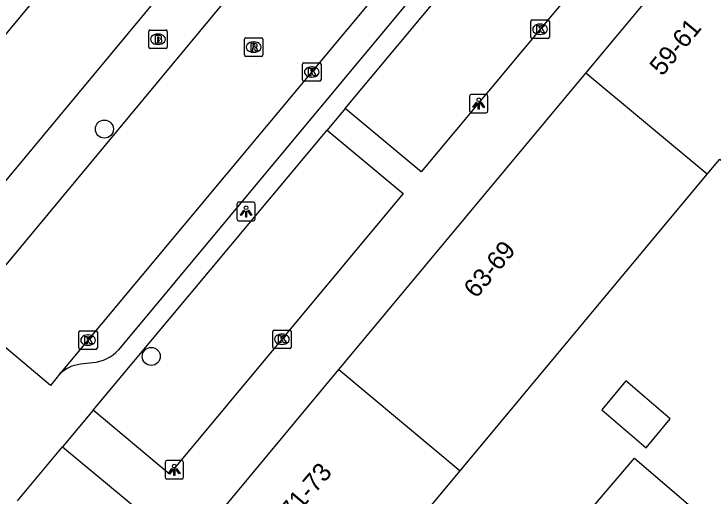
# Model space of a CAD drawing. Extents: x 162532 to 163264, y 381233 to 382042.
# Drawn here: x 162954.65 to 162992.53, y 381618.69 to 381644.79 of the extents above; entities that cross this region are included whole.
import ezdxf

# ---------------------------------------------------------------- set-up
doc = ezdxf.new("R2010")
doc.units = 0
for name, color, linetype in [('IMGEO_Boom', 7, 'Continuous'), ('IMGEO_Brandkraan', 7, 'Continuous'), ('IMGEO_Kolk', 7, 'Continuous'), ('IMGEO_Lichtpunt', 7, 'Continuous'), ('IMGEO_Pand', 7, 'Continuous'), ('IMGEO_Pand_nummerreeks', 7, 'Continuous'), ('IMGEO_Rijbaan_lokaal_open', 7, 'Continuous'), ('IMGEO_Rioolput', 7, 'Continuous'), ('IMGEO_Voetpad_open', 7, 'Continuous')]:
    doc.layers.add(name, color=color, linetype=linetype)

msp = doc.modelspace()

# ---------------------------------------------------------------- linework, layer by layer
at = {"layer": 'IMGEO_Boom'}
for centre in [(162959.547, 381638.552), (162962.085, 381626.244)]:
    msp.add_circle(centre, 0.489, dxfattribs=at)
at = {"layer": 'IMGEO_Brandkraan'}
for p, q in [((162961.951, 381642.994), (162961.951, 381643.846)), ((162962.026, 381643.92), (162962.878, 381643.92)), ((162962.952, 381643.846), (162962.952, 381642.994)), ((162962.439, 381643.7), (162962.464, 381643.7)), ((162962.462, 381643.14), (162962.437, 381643.14)), ((162962.878, 381642.92), (162962.026, 381642.92))]:
    msp.add_line(p, q, dxfattribs=at)
for points in [[(162961.951, 381642.994), (162961.951, 381643.846)], [(162962.026, 381643.92), (162962.878, 381643.92)], [(162962.952, 381643.846), (162962.952, 381642.994)], [(162962.299, 381643.62), (162962.299, 381643.22), (162962.512, 381643.22)], [(162962.53, 381643.62), (162962.299, 381643.62)], [(162962.478, 381643.539), (162962.424, 381643.539), (162962.424, 381643.463)], [(162962.424, 381643.463), (162962.477, 381643.463)], [(162962.486, 381643.387), (162962.424, 381643.387), (162962.424, 381643.306)], [(162962.424, 381643.306), (162962.486, 381643.306)], [(162962.878, 381642.92), (162962.026, 381642.92)]]:
    msp.add_lwpolyline(points, dxfattribs=at)
for centre, radius, start, end in [((162962.028, 381643.844), 0.0765, 91.552, 178.448), ((162962.028, 381643.844), 0.0765, 91.552, 178.448), ((162962.876, 381643.844), 0.0765, 1.552, 88.448), ((162962.876, 381643.844), 0.0765, 1.552, 88.448), ((162962.479, 381643.501), 0.0379, 267.8285, 90.9355), ((162962.534, 381643.475), 0.145, 59.4692, 91.5367), ((162962.559, 381643.522), 0.0922, 285.5137, 58.1501), ((162962.564, 381643.33), 0.105, 301.3115, 78.989), ((162962.487, 381643.346), 0.0404, 269.8759, 90.5077), ((162962.518, 381643.471), 0.251, 268.6676, 293.5347), ((162962.028, 381642.996), 0.0765, 181.552, 268.448), ((162962.028, 381642.996), 0.0765, 181.552, 268.448), ((162962.876, 381642.996), 0.0765, 271.552, 358.448), ((162962.876, 381642.996), 0.0765, 271.552, 358.448)]:
    msp.add_arc(centre, radius, start, end, dxfattribs=at)
for centre, major_axis, ratio, start_param, end_param in [((162962.438, 381643.42), (-0.387, 0.002), 0.722429, 4.712389, 7.853982), ((162962.463, 381643.42), (-0.39, 0.002), 0.717154, 1.570796, 4.712389)]:
    msp.add_ellipse(centre, major_axis=major_axis, ratio=ratio, start_param=start_param, end_param=end_param, dxfattribs=at)
at = {"layer": 'IMGEO_Kolk'}
for p, q in [((162982.658, 381643.537), (162982.658, 381644.389)), ((162982.733, 381644.463), (162983.585, 381644.463)), ((162983.146, 381644.243), (162983.171, 381644.243)), ((162983.659, 381644.389), (162983.659, 381643.537)), ((162983.585, 381643.463), (162982.733, 381643.463)), ((162983.169, 381643.683), (162983.144, 381643.683)), ((162970.287, 381641.22), (162970.287, 381642.072)), ((162970.362, 381642.146), (162971.214, 381642.146)), ((162970.775, 381641.926), (162970.8, 381641.926)), ((162971.288, 381642.072), (162971.288, 381641.22)), ((162970.798, 381641.366), (162970.773, 381641.366)), ((162971.214, 381641.146), (162970.362, 381641.146)), ((162958.166, 381626.702), (162958.166, 381627.554)), ((162958.241, 381627.628), (162959.093, 381627.628)), ((162959.167, 381627.554), (162959.167, 381626.702)), ((162968.668, 381626.748), (162968.668, 381627.6)), ((162968.743, 381627.674), (162969.595, 381627.674)), ((162969.669, 381627.6), (162969.669, 381626.748)), ((162958.654, 381627.408), (162958.679, 381627.408)), ((162969.156, 381627.454), (162969.181, 381627.454)), ((162958.677, 381626.848), (162958.652, 381626.848)), ((162969.179, 381626.894), (162969.154, 381626.894)), ((162959.093, 381626.628), (162958.241, 381626.628)), ((162969.595, 381626.674), (162968.743, 381626.674))]:
    msp.add_line(p, q, dxfattribs=at)
for points in [[(162982.658, 381643.537), (162982.658, 381644.389)], [(162982.733, 381644.463), (162983.585, 381644.463)], [(162983.659, 381644.389), (162983.659, 381643.537)], [(162982.979, 381644.163), (162983.102, 381644.163), (162983.102, 381644.012), (162983.232, 381644.163), (162983.396, 381644.163), (162983.25, 381644.012), (162983.403, 381643.763), (162983.251, 381643.763), (162983.166, 381643.927), (162983.102, 381643.86), (162983.102, 381643.763), (162982.979, 381643.763), (162982.979, 381644.163)], [(162983.585, 381643.463), (162982.733, 381643.463)], [(162970.287, 381641.22), (162970.287, 381642.072)], [(162970.362, 381642.146), (162971.214, 381642.146)], [(162971.288, 381642.072), (162971.288, 381641.22)], [(162970.608, 381641.846), (162970.731, 381641.846), (162970.731, 381641.695), (162970.861, 381641.846), (162971.025, 381641.846), (162970.879, 381641.695), (162971.032, 381641.446), (162970.88, 381641.446), (162970.795, 381641.61), (162970.731, 381641.543), (162970.731, 381641.446), (162970.608, 381641.446), (162970.608, 381641.846)], [(162971.214, 381641.146), (162970.362, 381641.146)], [(162958.166, 381626.702), (162958.166, 381627.554)], [(162958.241, 381627.628), (162959.093, 381627.628)], [(162959.167, 381627.554), (162959.167, 381626.702)], [(162968.668, 381626.748), (162968.668, 381627.6)], [(162968.743, 381627.674), (162969.595, 381627.674)], [(162969.669, 381627.6), (162969.669, 381626.748)], [(162958.487, 381627.328), (162958.61, 381627.328), (162958.61, 381627.177), (162958.74, 381627.328), (162958.904, 381627.328), (162958.758, 381627.177), (162958.911, 381626.928), (162958.759, 381626.928), (162958.674, 381627.092), (162958.61, 381627.025), (162958.61, 381626.928), (162958.487, 381626.928), (162958.487, 381627.328)], [(162968.989, 381627.374), (162969.112, 381627.374), (162969.112, 381627.223), (162969.242, 381627.374), (162969.406, 381627.374), (162969.26, 381627.223), (162969.413, 381626.974), (162969.261, 381626.974), (162969.176, 381627.138), (162969.112, 381627.071), (162969.112, 381626.974), (162968.989, 381626.974), (162968.989, 381627.374)], [(162959.093, 381626.628), (162958.241, 381626.628)], [(162969.595, 381626.674), (162968.743, 381626.674)]]:
    msp.add_lwpolyline(points, dxfattribs=at)
for centre, start, end in [((162982.735, 381644.387), 91.552, 178.448), ((162982.735, 381644.387), 91.552, 178.448), ((162983.583, 381644.387), 1.552, 88.448), ((162983.583, 381644.387), 1.552, 88.448), ((162982.735, 381643.539), 181.552, 268.448), ((162982.735, 381643.539), 181.552, 268.448), ((162983.583, 381643.539), 271.552, 358.448), ((162983.583, 381643.539), 271.552, 358.448), ((162970.364, 381642.07), 91.552, 178.448), ((162970.364, 381642.07), 91.552, 178.448), ((162971.212, 381642.07), 1.552, 88.448), ((162971.212, 381642.07), 1.552, 88.448), ((162970.364, 381641.222), 181.552, 268.448), ((162970.364, 381641.222), 181.552, 268.448), ((162971.212, 381641.222), 271.552, 358.448), ((162971.212, 381641.222), 271.552, 358.448), ((162958.243, 381627.552), 91.552, 178.448), ((162958.243, 381627.552), 91.552, 178.448), ((162959.091, 381627.552), 1.552, 88.448), ((162959.091, 381627.552), 1.552, 88.448), ((162968.745, 381627.598), 91.552, 178.448), ((162968.745, 381627.598), 91.552, 178.448), ((162969.593, 381627.598), 1.552, 88.448), ((162969.593, 381627.598), 1.552, 88.448), ((162958.243, 381626.704), 181.552, 268.448), ((162958.243, 381626.704), 181.552, 268.448), ((162959.091, 381626.704), 271.552, 358.448), ((162959.091, 381626.704), 271.552, 358.448), ((162968.745, 381626.75), 181.552, 268.448), ((162968.745, 381626.75), 181.552, 268.448), ((162969.593, 381626.75), 271.552, 358.448), ((162969.593, 381626.75), 271.552, 358.448)]:
    msp.add_arc(centre, 0.0765, start, end, dxfattribs=at)
for centre, major_axis, ratio, start_param, end_param in [((162983.145, 381643.963), (-0.387, 0.002), 0.722429, 4.712389, 7.853982), ((162983.17, 381643.963), (-0.39, 0.002), 0.717154, 1.570796, 4.712389), ((162970.774, 381641.646), (-0.387, 0.002), 0.722429, 4.712389, 7.853982), ((162970.799, 381641.646), (-0.39, 0.002), 0.717154, 1.570796, 4.712389), ((162958.653, 381627.128), (-0.387, 0.002), 0.722429, 4.712389, 7.853982), ((162958.678, 381627.128), (-0.39, 0.002), 0.717154, 1.570796, 4.712389), ((162969.155, 381627.174), (-0.387, 0.002), 0.722429, 4.712389, 7.853982), ((162969.18, 381627.174), (-0.39, 0.002), 0.717154, 1.570796, 4.712389)]:
    msp.add_ellipse(centre, major_axis=major_axis, ratio=ratio, start_param=start_param, end_param=end_param, dxfattribs=at)
at = {"layer": 'IMGEO_Lichtpunt'}
for p, q in [((162980.235, 381640.436), (162979.427, 381640.436)), ((162980.235, 381640.436), (162979.427, 381640.436)), ((162979.333, 381640.341), (162979.333, 381639.534)), ((162979.333, 381640.341), (162979.333, 381639.534)), ((162980.329, 381639.534), (162980.329, 381640.341)), ((162980.329, 381639.534), (162980.329, 381640.341)), ((162979.427, 381639.44), (162980.235, 381639.44)), ((162979.427, 381639.44), (162980.235, 381639.44)), ((162966.728, 381634.496), (162966.728, 381633.689)), ((162966.728, 381634.496), (162966.728, 381633.689)), ((162967.63, 381634.591), (162966.822, 381634.591)), ((162967.63, 381634.591), (162966.822, 381634.591)), ((162967.724, 381633.689), (162967.724, 381634.496)), ((162967.724, 381633.689), (162967.724, 381634.496)), ((162966.822, 381633.595), (162967.63, 381633.595)), ((162966.822, 381633.595), (162967.63, 381633.595)), ((162962.837, 381620.508), (162962.837, 381619.701)), ((162962.837, 381620.508), (162962.837, 381619.701)), ((162963.739, 381620.603), (162962.931, 381620.603)), ((162963.739, 381620.603), (162962.931, 381620.603)), ((162963.833, 381619.701), (162963.833, 381620.508)), ((162963.833, 381619.701), (162963.833, 381620.508)), ((162962.931, 381619.607), (162963.739, 381619.607)), ((162962.931, 381619.607), (162963.739, 381619.607))]:
    msp.add_line(p, q, dxfattribs=at)
for points in [[(162979.707, 381640.005), (162979.746, 381639.977), (162979.558, 381639.715), (162979.52, 381639.742), (162979.707, 381640.005)], [(162979.809, 381639.957), (162979.856, 381639.957), (162979.856, 381639.635), (162979.809, 381639.635), (162979.809, 381639.957)], [(162979.919, 381639.977), (162979.957, 381640.004), (162980.144, 381639.742), (162980.105, 381639.714), (162979.919, 381639.977)], [(162967.102, 381634.16), (162967.141, 381634.132), (162966.953, 381633.87), (162966.915, 381633.897), (162967.102, 381634.16)], [(162967.204, 381634.112), (162967.251, 381634.112), (162967.251, 381633.79), (162967.204, 381633.79), (162967.204, 381634.112)], [(162967.314, 381634.132), (162967.352, 381634.159), (162967.539, 381633.897), (162967.5, 381633.869), (162967.314, 381634.132)], [(162963.211, 381620.172), (162963.25, 381620.144), (162963.062, 381619.882), (162963.024, 381619.909), (162963.211, 381620.172)], [(162963.313, 381620.124), (162963.36, 381620.124), (162963.36, 381619.802), (162963.313, 381619.802), (162963.313, 381620.124)], [(162963.423, 381620.144), (162963.461, 381620.171), (162963.648, 381619.909), (162963.609, 381619.881), (162963.423, 381620.144)]]:
    msp.add_lwpolyline(points, dxfattribs=at)
for centre in [(162979.832, 381640.139), (162967.227, 381634.294), (162963.336, 381620.306)]:
    msp.add_circle(centre, 0.0994, dxfattribs=at)
for centre, start, end in [((162979.427, 381640.341), 90, 180), ((162979.427, 381640.341), 90, 180), ((162980.235, 381640.341), 0, 90), ((162980.235, 381640.341), 0, 90), ((162979.427, 381639.534), 180, 270), ((162979.427, 381639.534), 180, 270), ((162980.235, 381639.534), 270, 0), ((162980.235, 381639.534), 270, 360), ((162966.822, 381634.496), 90, 180), ((162966.822, 381634.496), 90, 180), ((162967.63, 381634.496), 0, 90), ((162967.63, 381634.496), 0, 90), ((162966.822, 381633.689), 180, 270), ((162966.822, 381633.689), 180, 270), ((162967.63, 381633.689), 270, 0), ((162967.63, 381633.689), 270, 360), ((162962.931, 381620.508), 90, 180), ((162962.931, 381620.508), 90, 180), ((162963.739, 381620.508), 0, 90), ((162963.739, 381620.508), 0, 90), ((162962.931, 381619.701), 180, 270), ((162962.931, 381619.701), 180, 270), ((162963.739, 381619.701), 270, 0), ((162963.739, 381619.701), 270, 360)]:
    msp.add_arc(centre, 0.0946, start, end, dxfattribs=at)
at = {"layer": 'IMGEO_Pand'}
for points in [[(162952.658, 381641.842), (162966.045, 381657.938)], [(162985.642, 381641.585), (162992.216, 381649.474)], [(162992.217, 381636.108), (162992.905, 381636.933), (162995.177, 381635.039), (162997.07, 381637.309), (163001.064, 381642.099), (162998.792, 381643.994)], [(162972.261, 381625.529), (162985.642, 381641.585)], [(162992.217, 381636.108), (162985.642, 381641.585)], [(162978.832, 381620.055), (162992.217, 381636.108)], [(162965.42, 381617.32), (162972.261, 381625.529)], [(162972.261, 381625.529), (162978.832, 381620.055)], [(162986.503, 381623.352), (162988.9, 381621.297), (162990.207, 381622.865), (162987.81, 381624.92), (162986.503, 381623.352)], [(162992.138, 381612.621), (162985.957, 381618.029), (162988.275, 381620.732), (162994.51, 381615.388)], [(162971.989, 381611.847), (162978.832, 381620.055)]]:
    msp.add_lwpolyline(points, dxfattribs=at)
at = {"layer": 'IMGEO_Rijbaan_lokaal_open'}
for points in [[(162954.316, 381626.612), (162952.008, 381628.554), (162975.131, 381656.377)], [(162981.783, 381654.855), (162957.121, 381625.277)], [(162957.121, 381625.277), (162956.912, 381625.027), (162956.624, 381624.669), (162954.316, 381626.612)]]:
    msp.add_lwpolyline(points, dxfattribs=at)
at = {"layer": 'IMGEO_Rioolput'}
for p, q in [((162967.214, 381643.493), (162968.066, 381643.493)), ((162967.139, 381642.567), (162967.139, 381643.419)), ((162967.627, 381643.273), (162967.652, 381643.273)), ((162968.14, 381643.419), (162968.14, 381642.567)), ((162967.65, 381642.713), (162967.625, 381642.713)), ((162968.066, 381642.493), (162967.214, 381642.493))]:
    msp.add_line(p, q, dxfattribs=at)
for points in [[(162967.214, 381643.493), (162968.066, 381643.493)], [(162967.139, 381642.567), (162967.139, 381643.419)], [(162967.728, 381643.191), (162967.476, 381643.193), (162967.476, 381642.793)], [(162967.654, 381643.112), (162967.6, 381643.112), (162967.6, 381643.031)], [(162968.14, 381643.419), (162968.14, 381642.567)], [(162967.476, 381642.793), (162967.6, 381642.793), (162967.6, 381642.955), (162967.611, 381642.955)], [(162967.6, 381643.031), (162967.652, 381643.031)], [(162967.658, 381642.926), (162967.729, 381642.793), (162967.869, 381642.793), (162967.804, 381642.919)], [(162968.066, 381642.493), (162967.214, 381642.493)]]:
    msp.add_lwpolyline(points, dxfattribs=at)
for centre, radius, start, end in [((162967.216, 381643.417), 0.0765, 91.552, 178.448), ((162967.216, 381643.417), 0.0765, 91.552, 178.448), ((162968.064, 381643.417), 0.0765, 1.552, 88.448), ((162968.064, 381643.417), 0.0765, 1.552, 88.448), ((162967.66, 381643.016), 0.0964, 77.0061, 93.1865), ((162967.674, 381643.073), 0.0378, 276.6634, 79.6772), ((162967.727, 381643.081), 0.109, 350.3612, 89.416), ((162967.725, 381643.081), 0.112, 277.5842, 350.9817), ((162967.61, 381642.902), 0.0533, 26.0293, 88.6989), ((162967.636, 381643.22), 0.19, 274.7715, 282.9687), ((162967.709, 381642.866), 0.108, 29.5134, 73.7905), ((162967.216, 381642.569), 0.0765, 181.552, 268.448), ((162967.216, 381642.569), 0.0765, 181.552, 268.448), ((162968.064, 381642.569), 0.0765, 271.552, 358.448), ((162968.064, 381642.569), 0.0765, 271.552, 358.448)]:
    msp.add_arc(centre, radius, start, end, dxfattribs=at)
for centre, major_axis, ratio, start_param, end_param in [((162967.626, 381642.993), (-0.387, 0.002), 0.722429, 4.712389, 7.853982), ((162967.651, 381642.993), (-0.39, 0.002), 0.717154, 1.570796, 4.712389)]:
    msp.add_ellipse(centre, major_axis=major_axis, ratio=ratio, start_param=start_param, end_param=end_param, dxfattribs=at)
at = {"layer": 'IMGEO_Voetpad_open'}
for points in [[(162976.513, 381662.626), (162949.739, 381630.435)], [(162972.599, 381639.672), (162985.305, 381654.899)], [(162981.412, 381651.95), (162960.319, 381626.603)], [(162987.652, 381649.36), (162976.719, 381636.232), (162972.599, 381639.672)], [(162972.599, 381639.672), (162971.618, 381638.5)], [(162971.618, 381638.5), (162975.747, 381635.074), (162963.08, 381619.865), (162958.942, 381623.327)], [(162958.942, 381623.327), (162971.618, 381638.5)], [(162958.909, 381625.906), (162958.252, 381625.816)], [(162958.942, 381623.327), (162957.284, 381621.356)], [(162954.837, 381618.426), (162957.284, 381621.356)], [(162957.284, 381621.356), (162961.41, 381617.917), (162958.958, 381614.986)]]:
    msp.add_lwpolyline(points, dxfattribs=at)
for centre, radius, start, end in [((162958.697, 381628.109), 2.213, 275.4883, 317.1205), ((162958.438, 381623.97), 1.856, 95.7533, 135.2088)]:
    msp.add_arc(centre, radius, start, end, dxfattribs=at)

# ---------------------------------------------------------------- texts
at = {"layer": 'IMGEO_Pand_nummerreeks'}
for s, rotation, p in [('59-61', 50.3558, (162989.774, 381641.381)), ('63-69', 50.2344, (162979.698, 381629.341)), ('71-73', 49.728, (162969.73, 381617.332))]:
    msp.add_text(s, height=1, rotation=rotation, dxfattribs=at).set_placement(p)

doc.saveas('drawing.dxf')
